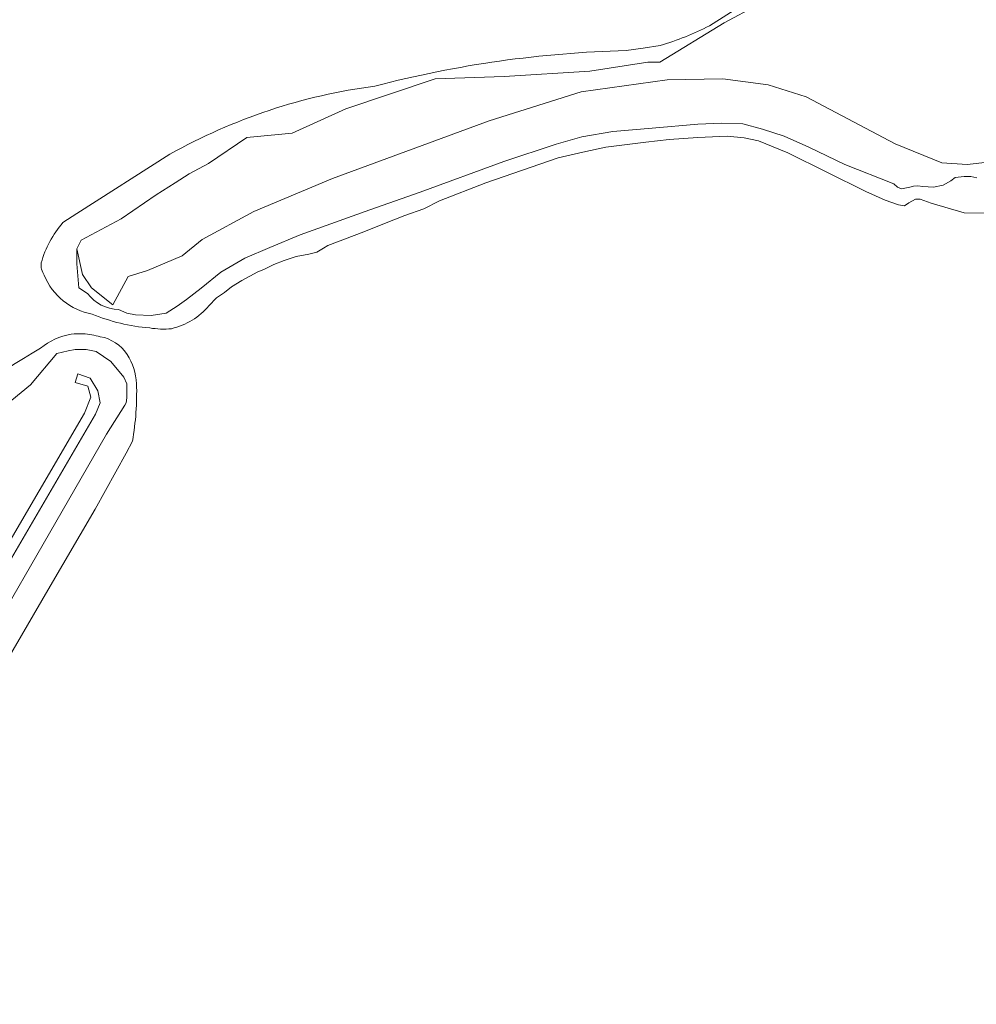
# Model space of a CAD drawing. Extents: x 184422 to 188298, y 343471 to 350189.
# Tile 310 of 513: x 187052 to 187331, y 348015 to 348303. Entities that reach past the tile are written whole.
import ezdxf

# ---------------------------------------------------------------- set-up
doc = ezdxf.new("R2010")
doc.units = 0
for name, color, linetype, lineweight in [('B-WA-GR-GRAS-GV', 252, 'Continuous', 13), ('B-WA-GR-STRUIK-GV', 252, 'Continuous', 13), ('B-WA-OG-WATER_GREPPEL-GV', 252, 'Continuous', 18), ('B-WA-OG-WATER_MEER-GV', 252, 'Continuous', 18), ('B-WA-OG-WATER_SLOOT-GV', 252, 'Continuous', 18)]:
    doc.layers.add(name, color=color, linetype=linetype, lineweight=lineweight)

msp = doc.modelspace()

# ---------------------------------------------------------------- linework, layer by layer
at = {"layer": 'B-WA-GR-GRAS-GV', "flags": 128}
for points in [[(187267.434, 348307.506), (187257.508, 348302.247), (187238.753, 348290.742), (187235.258, 348290.742), (187218.264, 348288.059), (187193.219, 348286.494), (187173.094, 348285.823), (187146.931, 348277.102), (187131.278, 348269.946), (187118.023, 348268.649), (187106.778, 348261.109), (187101.071, 348258.098), (187096.974, 348255.46), (187091.436, 348251.896), (187081.188, 348244.901), (187069.56, 348238.64), (187068.218, 348236.18), (187069.897, 348228.594), (187072.552, 348224.75), (187078.806, 348219.74), (187083.231, 348228.036), (187088.919, 348229.755), (187099.106, 348234.121), (187104.926, 348238.884), (187120.008, 348247.086), (187143.026, 348256.743), (187188.799, 348273.544), (187215.787, 348282.011), (187240.922, 348285.583), (187257.194, 348285.847), (187270.423, 348284.127), (187281.536, 348280.556), (187307.597, 348266.797), (187321.223, 348261.241), (187328.632, 348260.844), (187341.596, 348262.299)], [(187267.434, 348307.506), (187257.508, 348302.247), (187238.753, 348290.742), (187235.258, 348290.742), (187218.264, 348288.059), (187193.219, 348286.494), (187173.094, 348285.823), (187146.931, 348277.102), (187131.278, 348269.946), (187118.023, 348268.649), (187106.778, 348261.109), (187101.071, 348258.098), (187096.974, 348255.46), (187091.436, 348251.896), (187081.188, 348244.901), (187069.56, 348238.64), (187068.218, 348236.18), (187069.897, 348228.594), (187072.552, 348224.75), (187078.806, 348219.74), (187083.231, 348228.036), (187088.919, 348229.755), (187099.106, 348234.121), (187104.926, 348238.884), (187120.008, 348247.086), (187143.026, 348256.743), (187188.799, 348273.544), (187215.787, 348282.011), (187240.922, 348285.583), (187257.194, 348285.847), (187270.423, 348284.127), (187281.536, 348280.556), (187307.597, 348266.797), (187321.223, 348261.241), (187328.632, 348260.844), (187341.596, 348262.299)], [(187267.434, 348307.506), (187257.508, 348302.247), (187238.753, 348290.742), (187235.258, 348290.742), (187218.264, 348288.059), (187193.219, 348286.494), (187173.094, 348285.823), (187146.931, 348277.102), (187131.278, 348269.946), (187118.023, 348268.649), (187106.778, 348261.109), (187101.071, 348258.098), (187096.974, 348255.46), (187091.436, 348251.896), (187081.188, 348244.901), (187069.56, 348238.64), (187068.218, 348236.18), (187069.897, 348228.594), (187072.552, 348224.75), (187078.806, 348219.74), (187083.231, 348228.036), (187088.919, 348229.755), (187099.106, 348234.121), (187104.926, 348238.884), (187120.008, 348247.086), (187143.026, 348256.743), (187188.799, 348273.544), (187215.787, 348282.011), (187240.922, 348285.583), (187257.194, 348285.847), (187270.423, 348284.127), (187281.536, 348280.556), (187307.597, 348266.797), (187321.223, 348261.241), (187328.632, 348260.844), (187341.596, 348262.299)], [(187027.26, 348095.717), (187076.928, 348181.955), (187082.289, 348190.438), (187082.656, 348191.071), (187082.919, 348192.57), (187082.919, 348195.487), (187082.919, 348196.613), (187082.002, 348198.583), (187078.241, 348203.148), (187073.88, 348206.059), (187071.007, 348206.644), (187067.778, 348206.644), (187065.717, 348206.271), (187062.396, 348205.528), (187054.688, 348196.352), (187040.93, 348185.107)], [(187027.26, 348095.717), (187076.928, 348181.955), (187082.289, 348190.438), (187082.656, 348191.071), (187082.919, 348192.57), (187082.919, 348195.487), (187082.919, 348196.613), (187082.002, 348198.583), (187078.241, 348203.148), (187073.88, 348206.059), (187071.007, 348206.644), (187067.778, 348206.644), (187065.717, 348206.271), (187062.396, 348205.528), (187054.688, 348196.352), (187040.93, 348185.107)], [(187027.26, 348095.717), (187076.928, 348181.955), (187082.289, 348190.438), (187082.656, 348191.071), (187082.919, 348192.57), (187082.919, 348195.487), (187082.919, 348196.613), (187082.002, 348198.583), (187078.241, 348203.148), (187073.88, 348206.059), (187071.007, 348206.644), (187067.778, 348206.644), (187065.717, 348206.271), (187062.396, 348205.528), (187054.688, 348196.352), (187040.93, 348185.107)]]:
    msp.add_lwpolyline(points, dxfattribs=at)
msp.add_lwpolyline([(186978.076, 348037.749), (186983.633, 348043.173), (187002.815, 348072.144), (187070.548, 348188.032), (187072.4, 348192.795), (187071.475, 348195.97), (187067.77, 348197.028), (187068.564, 348199.542), (187072.136, 348198.351), (187074.385, 348194.647), (187075.046, 348191.075), (187073.723, 348187.768), (187033.374, 348118.711), (187004.799, 348068.308), (186985.882, 348040.924), (186976.753, 348033.383), (186970.403, 348031.002), (186964.45, 348031.663), (186960.746, 348033.912), (186961.011, 348036.293), (186962.863, 348036.293), (186964.583, 348034.838), (186968.155, 348033.648), (186972.785, 348034.441)], close=True, dxfattribs=at)
msp.add_lwpolyline([(186978.076, 348037.749), (186983.633, 348043.173), (187002.815, 348072.144), (187070.548, 348188.032), (187072.4, 348192.795), (187071.475, 348195.97), (187067.77, 348197.028), (187068.564, 348199.542), (187072.136, 348198.351), (187074.385, 348194.647), (187075.046, 348191.075), (187073.723, 348187.768), (187033.374, 348118.711), (187004.799, 348068.308), (186985.882, 348040.924), (186976.753, 348033.383), (186970.403, 348031.002), (186964.45, 348031.663), (186960.746, 348033.912), (186961.011, 348036.293), (186962.863, 348036.293), (186964.583, 348034.838), (186968.155, 348033.648), (186972.785, 348034.441)], close=True, dxfattribs=at)
msp.add_lwpolyline([(186978.076, 348037.749), (186983.633, 348043.173), (187002.815, 348072.144), (187070.548, 348188.032), (187072.4, 348192.795), (187071.475, 348195.97), (187067.77, 348197.028), (187068.564, 348199.542), (187072.136, 348198.351), (187074.385, 348194.647), (187075.046, 348191.075), (187073.723, 348187.768), (187033.374, 348118.711), (187004.799, 348068.308), (186985.882, 348040.924), (186976.753, 348033.383), (186970.403, 348031.002), (186964.45, 348031.663), (186960.746, 348033.912), (186961.011, 348036.293), (186962.863, 348036.293), (186964.583, 348034.838), (186968.155, 348033.648), (186972.785, 348034.441)], close=True, dxfattribs=at)
at = {"layer": 'B-WA-GR-STRUIK-GV', "flags": 128}
for points in [[(187341.596, 348262.299), (187328.632, 348260.844), (187321.223, 348261.241), (187307.597, 348266.797), (187281.536, 348280.556), (187270.423, 348284.127), (187257.194, 348285.847), (187240.922, 348285.583), (187215.787, 348282.011), (187188.799, 348273.544), (187143.026, 348256.743), (187120.008, 348247.086), (187104.926, 348238.884), (187099.106, 348234.121), (187088.919, 348229.755), (187083.231, 348228.036), (187078.806, 348219.74), (187072.552, 348224.75), (187069.897, 348228.594), (187068.218, 348236.18), (187068.218, 348231.708), (187068.889, 348224.776), (187071.368, 348223.072)], [(187341.596, 348262.299), (187328.632, 348260.844), (187321.223, 348261.241), (187307.597, 348266.797), (187281.536, 348280.556), (187270.423, 348284.127), (187257.194, 348285.847), (187240.922, 348285.583), (187215.787, 348282.011), (187188.799, 348273.544), (187143.026, 348256.743), (187120.008, 348247.086), (187104.926, 348238.884), (187099.106, 348234.121), (187088.919, 348229.755), (187083.231, 348228.036), (187078.806, 348219.74), (187072.552, 348224.75), (187069.897, 348228.594), (187068.218, 348236.18), (187068.218, 348231.708), (187068.889, 348224.776), (187071.368, 348223.072)], [(187341.596, 348262.299), (187328.632, 348260.844), (187321.223, 348261.241), (187307.597, 348266.797), (187281.536, 348280.556), (187270.423, 348284.127), (187257.194, 348285.847), (187240.922, 348285.583), (187215.787, 348282.011), (187188.799, 348273.544), (187143.026, 348256.743), (187120.008, 348247.086), (187104.926, 348238.884), (187099.106, 348234.121), (187088.919, 348229.755), (187083.231, 348228.036), (187078.806, 348219.74), (187072.552, 348224.75), (187069.897, 348228.594), (187068.218, 348236.18), (187068.218, 348231.708), (187068.889, 348224.776), (187071.368, 348223.072)], [(187080.486, 348218.374), (187082.933, 348217.338), (187085.441, 348216.842), (187089.971, 348216.65), (187094.354, 348217.332), (187097.636, 348219.344), (187100.377, 348221.347), (187104.654, 348224.589), (187110.328, 348229.271), (187117.429, 348233.438), (187124.748, 348236.53), (187133.545, 348240.255), (187153.912, 348247.499), (187168.634, 348252.743), (187193.103, 348261.66), (187208.437, 348266.78), (187215.908, 348268.932), (187225.014, 348270.439), (187236.498, 348271.449), (187249.808, 348272.559), (187256.84, 348272.885), (187263.001, 348272.723), (187268.783, 348271.141), (187275.107, 348269.081), (187282.275, 348265.837), (187292.794, 348260.831), (187307.122, 348255.148), (187308.224, 348254.155), (187309.384, 348253.703), (187311.882, 348254.151), (187312.892, 348254.506), (187314.179, 348254.529), (187315.672, 348254.353), (187318.793, 348254.137), (187321.608, 348254.771), (187323.863, 348256.065), (187325.065, 348257.03), (187327.701, 348257.278), (187329.667, 348257.245), (187331.434, 348256.939)], [(187080.486, 348218.374), (187082.933, 348217.338), (187085.441, 348216.842), (187089.971, 348216.65), (187094.354, 348217.332), (187097.636, 348219.344), (187100.377, 348221.347), (187104.654, 348224.589), (187110.328, 348229.271), (187117.429, 348233.438), (187124.748, 348236.53), (187133.545, 348240.255), (187153.912, 348247.499), (187168.634, 348252.743), (187193.103, 348261.66), (187208.437, 348266.78), (187215.908, 348268.932), (187225.014, 348270.439), (187236.498, 348271.449), (187249.808, 348272.559), (187256.84, 348272.885), (187263.001, 348272.723), (187268.783, 348271.141), (187275.107, 348269.081), (187282.275, 348265.837), (187292.794, 348260.831), (187307.122, 348255.148), (187308.224, 348254.155), (187309.384, 348253.703), (187311.882, 348254.151), (187312.892, 348254.506), (187314.179, 348254.529), (187315.672, 348254.353), (187318.793, 348254.137), (187321.608, 348254.771), (187323.863, 348256.065), (187325.065, 348257.03), (187327.701, 348257.278), (187329.667, 348257.245), (187331.434, 348256.939)], [(187080.486, 348218.374), (187082.933, 348217.338), (187085.441, 348216.842), (187089.971, 348216.65), (187094.354, 348217.332), (187097.636, 348219.344), (187100.377, 348221.347), (187104.654, 348224.589), (187110.328, 348229.271), (187117.429, 348233.438), (187124.748, 348236.53), (187133.545, 348240.255), (187153.912, 348247.499), (187168.634, 348252.743), (187193.103, 348261.66), (187208.437, 348266.78), (187215.908, 348268.932), (187225.014, 348270.439), (187236.498, 348271.449), (187249.808, 348272.559), (187256.84, 348272.885), (187263.001, 348272.723), (187268.783, 348271.141), (187275.107, 348269.081), (187282.275, 348265.837), (187292.794, 348260.831), (187307.122, 348255.148), (187308.224, 348254.155), (187309.384, 348253.703), (187311.882, 348254.151), (187312.892, 348254.506), (187314.179, 348254.529), (187315.672, 348254.353), (187318.793, 348254.137), (187321.608, 348254.771), (187323.863, 348256.065), (187325.065, 348257.03), (187327.701, 348257.278), (187329.667, 348257.245), (187331.434, 348256.939)]]:
    msp.add_lwpolyline(points, dxfattribs=at)
at = {"layer": 'B-WA-GR-STRUIK-GV'}
msp.add_lwpolyline([(187071.368, 348223.072, 0.2237735), (187080.486, 348218.374)], format="xyb", dxfattribs=at)
msp.add_lwpolyline([(187071.368, 348223.072, 0.2237735), (187080.486, 348218.374)], format="xyb", dxfattribs=at)
msp.add_lwpolyline([(187071.368, 348223.072, 0.2237735), (187080.486, 348218.374)], format="xyb", dxfattribs=at)
at = {"layer": 'B-WA-OG-WATER_GREPPEL-GV', "flags": 128}
msp.add_lwpolyline([(186978.076, 348037.749), (186972.785, 348034.441), (186968.155, 348033.648), (186964.583, 348034.838), (186962.863, 348036.293), (186961.011, 348036.293), (186960.746, 348033.912), (186964.45, 348031.663), (186970.403, 348031.002), (186976.753, 348033.383), (186985.882, 348040.924), (187004.799, 348068.308), (187033.374, 348118.711), (187073.723, 348187.768), (187075.046, 348191.075), (187074.385, 348194.647), (187072.136, 348198.351), (187068.564, 348199.542), (187067.77, 348197.028), (187071.475, 348195.97), (187072.4, 348192.795), (187070.548, 348188.032), (187002.815, 348072.144), (186983.633, 348043.173)], close=True, dxfattribs=at)
msp.add_lwpolyline([(186978.076, 348037.749), (186972.785, 348034.441), (186968.155, 348033.648), (186964.583, 348034.838), (186962.863, 348036.293), (186961.011, 348036.293), (186960.746, 348033.912), (186964.45, 348031.663), (186970.403, 348031.002), (186976.753, 348033.383), (186985.882, 348040.924), (187004.799, 348068.308), (187033.374, 348118.711), (187073.723, 348187.768), (187075.046, 348191.075), (187074.385, 348194.647), (187072.136, 348198.351), (187068.564, 348199.542), (187067.77, 348197.028), (187071.475, 348195.97), (187072.4, 348192.795), (187070.548, 348188.032), (187002.815, 348072.144), (186983.633, 348043.173)], close=True, dxfattribs=at)
msp.add_lwpolyline([(186978.076, 348037.749), (186972.785, 348034.441), (186968.155, 348033.648), (186964.583, 348034.838), (186962.863, 348036.293), (186961.011, 348036.293), (186960.746, 348033.912), (186964.45, 348031.663), (186970.403, 348031.002), (186976.753, 348033.383), (186985.882, 348040.924), (187004.799, 348068.308), (187033.374, 348118.711), (187073.723, 348187.768), (187075.046, 348191.075), (187074.385, 348194.647), (187072.136, 348198.351), (187068.564, 348199.542), (187067.77, 348197.028), (187071.475, 348195.97), (187072.4, 348192.795), (187070.548, 348188.032), (187002.815, 348072.144), (186983.633, 348043.173)], close=True, dxfattribs=at)
at = {"layer": 'B-WA-OG-WATER_MEER-GV', "flags": 128}
for points in [[(187253.303, 348301.391), (187262.316, 348307.066), (187270.291, 348311.247), (187284.454, 348317.8), (187299.212, 348320.707), (187310.353, 348323.031), (187314.741, 348323.947), (187338.289, 348326.593), (187362.895, 348322.624), (187375.795, 348318.963), (187382.474, 348317.068), (187398.614, 348312.835), (187414.519, 348312.001), (187419.07, 348311.762), (187422.419, 348311.417)], [(187253.303, 348301.391), (187262.316, 348307.066), (187270.291, 348311.247), (187284.454, 348317.8), (187299.212, 348320.707), (187310.353, 348323.031), (187314.741, 348323.947), (187338.289, 348326.593), (187362.895, 348322.624), (187375.795, 348318.963), (187382.474, 348317.068), (187398.614, 348312.835), (187414.519, 348312.001), (187419.07, 348311.762), (187422.419, 348311.417)], [(187253.303, 348301.391), (187262.316, 348307.066), (187270.291, 348311.247), (187284.454, 348317.8), (187299.212, 348320.707), (187310.353, 348323.031), (187314.741, 348323.947), (187338.289, 348326.593), (187362.895, 348322.624), (187375.795, 348318.963), (187382.474, 348317.068), (187398.614, 348312.835), (187414.519, 348312.001), (187419.07, 348311.762), (187422.419, 348311.417)], [(187228.912, 348294.109), (187233.879, 348294.836), (187238.844, 348295.584)], [(187228.912, 348294.109), (187233.879, 348294.836), (187238.844, 348295.584)], [(187228.912, 348294.109), (187233.879, 348294.836), (187238.844, 348295.584)], [(187335.803, 348246.611), (187327.727, 348246.673), (187318.109, 348249.478), (187314.831, 348250.636), (187313.542, 348250.614), (187311.594, 348249.634), (187310.322, 348248.734), (187308.554, 348248.973), (187304.595, 348250.323), (187298.985, 348252.926), (187276.203, 348264.206), (187267.6, 348267.698), (187263.45, 348268.638), (187258.428, 348269.089), (187249.83, 348268.736), (187241.44, 348268.117), (187234.68, 348267.323), (187222.921, 348265.835), (187216.24, 348264.437), (187209.023, 348262.759), (187187.885, 348255.409), (187174.325, 348250.13), (187169.707, 348247.83), (187164.129, 348245.85), (187158.692, 348243.739), (187152.182, 348241.069), (187141.638, 348237.12), (187140.37, 348236.358), (187138.434, 348235.18), (187136.076, 348234.534), (187132.427, 348233.933), (187128.864, 348232.729), (187125.91, 348231.534), (187122.962, 348230.137), (187121.152, 348229.366), (187116.47, 348226.862), (187113.537, 348224.994), (187111.41, 348223.409), (187109.146, 348221.821), (187106.905, 348219.494)], [(187335.803, 348246.611), (187327.727, 348246.673), (187318.109, 348249.478), (187314.831, 348250.636), (187313.542, 348250.614), (187311.594, 348249.634), (187310.322, 348248.734), (187308.554, 348248.973), (187304.595, 348250.323), (187298.985, 348252.926), (187276.203, 348264.206), (187267.6, 348267.698), (187263.45, 348268.638), (187258.428, 348269.089), (187249.83, 348268.736), (187241.44, 348268.117), (187234.68, 348267.323), (187222.921, 348265.835), (187216.24, 348264.437), (187209.023, 348262.759), (187187.885, 348255.409), (187174.325, 348250.13), (187169.707, 348247.83), (187164.129, 348245.85), (187158.692, 348243.739), (187152.182, 348241.069), (187141.638, 348237.12), (187140.37, 348236.358), (187138.434, 348235.18), (187136.076, 348234.534), (187132.427, 348233.933), (187128.864, 348232.729), (187125.91, 348231.534), (187122.962, 348230.137), (187121.152, 348229.366), (187116.47, 348226.862), (187113.537, 348224.994), (187111.41, 348223.409), (187109.146, 348221.821), (187106.905, 348219.494)], [(187335.803, 348246.611), (187327.727, 348246.673), (187318.109, 348249.478), (187314.831, 348250.636), (187313.542, 348250.614), (187311.594, 348249.634), (187310.322, 348248.734), (187308.554, 348248.973), (187304.595, 348250.323), (187298.985, 348252.926), (187276.203, 348264.206), (187267.6, 348267.698), (187263.45, 348268.638), (187258.428, 348269.089), (187249.83, 348268.736), (187241.44, 348268.117), (187234.68, 348267.323), (187222.921, 348265.835), (187216.24, 348264.437), (187209.023, 348262.759), (187187.885, 348255.409), (187174.325, 348250.13), (187169.707, 348247.83), (187164.129, 348245.85), (187158.692, 348243.739), (187152.182, 348241.069), (187141.638, 348237.12), (187140.37, 348236.358), (187138.434, 348235.18), (187136.076, 348234.534), (187132.427, 348233.933), (187128.864, 348232.729), (187125.91, 348231.534), (187122.962, 348230.137), (187121.152, 348229.366), (187116.47, 348226.862), (187113.537, 348224.994), (187111.41, 348223.409), (187109.146, 348221.821), (187106.905, 348219.494)], [(187064.195, 348243.816), (187068.233, 348246.479), (187095.481, 348263.8)], [(187064.195, 348243.816), (187068.233, 348246.479), (187095.481, 348263.8)], [(187064.195, 348243.816), (187068.233, 348246.479), (187095.481, 348263.8)], [(187084.56, 348179.888), (187082.709, 348176.405), (187073.581, 348159.982), (187059.817, 348136.306), (187047.858, 348115.817), (187036.1, 348095.043), (187008.277, 348047.742), (186995.099, 348030.558), (186989.048, 348024.757), (186983.167, 348020.316), (186977.461, 348017.034), (186972.182, 348015.18)], [(187084.56, 348179.888), (187082.709, 348176.405), (187073.581, 348159.982), (187059.817, 348136.306), (187047.858, 348115.817), (187036.1, 348095.043), (187008.277, 348047.742), (186995.099, 348030.558), (186989.048, 348024.757), (186983.167, 348020.316), (186977.461, 348017.034), (186972.182, 348015.18)], [(187084.56, 348179.888), (187082.709, 348176.405), (187073.581, 348159.982), (187059.817, 348136.306), (187047.858, 348115.817), (187036.1, 348095.043), (187008.277, 348047.742), (186995.099, 348030.558), (186989.048, 348024.757), (186983.167, 348020.316), (186977.461, 348017.034), (186972.182, 348015.18)]]:
    msp.add_lwpolyline(points, dxfattribs=at)
at = {"layer": 'B-WA-OG-WATER_MEER-GV'}
for points in [[(187238.844, 348295.584, 0.0442027), (187253.303, 348301.391)], [(187238.844, 348295.584, 0.0442027), (187253.303, 348301.391)], [(187238.844, 348295.584, 0.0442027), (187253.303, 348301.391)], [(187155.452, 348283.733, -0.0578921), (187228.912, 348294.109)], [(187155.452, 348283.733, -0.0578921), (187228.912, 348294.109)], [(187155.452, 348283.733, -0.0578921), (187228.912, 348294.109)], [(187095.481, 348263.8, -0.0952933), (187155.452, 348283.733)], [(187095.481, 348263.8, -0.0952933), (187155.452, 348283.733)], [(187095.481, 348263.8, -0.0952933), (187155.452, 348283.733)], [(187057.838, 348232.03, -0.1071886), (187064.195, 348243.816)], [(187057.838, 348232.03, -0.1071886), (187064.195, 348243.816)], [(187057.838, 348232.03, -0.1071886), (187064.195, 348243.816)], [(187058.743, 348228.406, -0.1740148), (187057.838, 348232.03)], [(187058.743, 348228.406, -0.1740148), (187057.838, 348232.03)], [(187058.743, 348228.406, -0.1740148), (187057.838, 348232.03)], [(187072.737, 348217.066, -0.2578178), (187058.743, 348228.406)], [(187072.737, 348217.066, -0.2578178), (187058.743, 348228.406)], [(187072.737, 348217.066, -0.2578178), (187058.743, 348228.406)], [(187106.905, 348219.494, -0.1606792), (187095.967, 348212.78)], [(187106.905, 348219.494, -0.1606792), (187095.967, 348212.78)], [(187106.905, 348219.494, -0.1606792), (187095.967, 348212.78)], [(187089.573, 348213, -0.0790353), (187072.737, 348217.066)], [(187089.573, 348213, -0.0790353), (187072.737, 348217.066)], [(187089.573, 348213, -0.0790353), (187072.737, 348217.066)], [(187095.967, 348212.78, -0.065361), (187089.573, 348213)], [(187095.967, 348212.78, -0.065361), (187089.573, 348213)], [(187095.967, 348212.78, -0.065361), (187089.573, 348213)], [(187057.681, 348207.08, -0.130168), (187066.6, 348211.157)], [(187057.681, 348207.08, -0.130168), (187066.6, 348211.157)], [(187057.681, 348207.08, -0.130168), (187066.6, 348211.157)], [(187066.6, 348211.157, -0.029109), (187070.066, 348211.31)], [(187066.6, 348211.157, -0.029109), (187070.066, 348211.31)], [(187066.6, 348211.157, -0.029109), (187070.066, 348211.31)], [(187070.066, 348211.31, -0.0348353), (187075.131, 348210.436)], [(187070.066, 348211.31, -0.0348353), (187075.131, 348210.436)], [(187070.066, 348211.31, -0.0348353), (187075.131, 348210.436)], [(187075.131, 348210.436, -0.2055962), (187082.971, 348205.277)], [(187075.131, 348210.436, -0.2055962), (187082.971, 348205.277)], [(187075.131, 348210.436, -0.2055962), (187082.971, 348205.277)], [(186984.583, 348150.45, -0.0631305), (187057.681, 348207.08)], [(186984.583, 348150.45, -0.0631305), (187057.681, 348207.08)], [(186984.583, 348150.45, -0.0631305), (187057.681, 348207.08)], [(187082.971, 348205.277, -0.1271354), (187085.737, 348196.697)], [(187082.971, 348205.277, -0.1271354), (187085.737, 348196.697)], [(187082.971, 348205.277, -0.1271354), (187085.737, 348196.697)], [(187085.737, 348196.697, -0.0479955), (187084.56, 348179.888)], [(187085.737, 348196.697, -0.0479955), (187084.56, 348179.888)], [(187085.737, 348196.697, -0.0479955), (187084.56, 348179.888)]]:
    msp.add_lwpolyline(points, format="xyb", dxfattribs=at)
at = {"layer": 'B-WA-OG-WATER_SLOOT-GV', "flags": 128}
for points in [[(187071.368, 348223.072), (187068.889, 348224.776), (187068.218, 348231.708), (187068.218, 348236.18), (187069.56, 348238.64), (187081.188, 348244.901), (187091.436, 348251.896), (187096.974, 348255.46), (187101.071, 348258.098), (187106.778, 348261.109), (187118.023, 348268.649), (187131.278, 348269.946), (187146.931, 348277.102), (187173.094, 348285.823), (187193.219, 348286.494), (187218.264, 348288.059), (187235.258, 348290.742), (187238.753, 348290.742), (187257.508, 348302.247), (187267.434, 348307.506)], [(187071.368, 348223.072), (187068.889, 348224.776), (187068.218, 348231.708), (187068.218, 348236.18), (187069.56, 348238.64), (187081.188, 348244.901), (187091.436, 348251.896), (187096.974, 348255.46), (187101.071, 348258.098), (187106.778, 348261.109), (187118.023, 348268.649), (187131.278, 348269.946), (187146.931, 348277.102), (187173.094, 348285.823), (187193.219, 348286.494), (187218.264, 348288.059), (187235.258, 348290.742), (187238.753, 348290.742), (187257.508, 348302.247), (187267.434, 348307.506)], [(187071.368, 348223.072), (187068.889, 348224.776), (187068.218, 348231.708), (187068.218, 348236.18), (187069.56, 348238.64), (187081.188, 348244.901), (187091.436, 348251.896), (187096.974, 348255.46), (187101.071, 348258.098), (187106.778, 348261.109), (187118.023, 348268.649), (187131.278, 348269.946), (187146.931, 348277.102), (187173.094, 348285.823), (187193.219, 348286.494), (187218.264, 348288.059), (187235.258, 348290.742), (187238.753, 348290.742), (187257.508, 348302.247), (187267.434, 348307.506)], [(187262.316, 348307.066), (187253.303, 348301.391)], [(187262.316, 348307.066), (187253.303, 348301.391)], [(187262.316, 348307.066), (187253.303, 348301.391)], [(187238.844, 348295.584), (187233.879, 348294.836), (187228.912, 348294.109)], [(187238.844, 348295.584), (187233.879, 348294.836), (187228.912, 348294.109)], [(187238.844, 348295.584), (187233.879, 348294.836), (187228.912, 348294.109)], [(187331.434, 348256.939), (187329.667, 348257.245), (187327.701, 348257.278), (187325.065, 348257.03), (187323.863, 348256.065), (187321.608, 348254.771), (187318.793, 348254.137), (187315.672, 348254.353), (187314.179, 348254.529), (187312.892, 348254.506), (187311.882, 348254.151), (187309.384, 348253.703), (187308.224, 348254.155), (187307.122, 348255.148), (187292.794, 348260.831), (187282.275, 348265.837), (187275.107, 348269.081), (187268.783, 348271.141), (187263.001, 348272.723), (187256.84, 348272.885), (187249.808, 348272.559), (187236.498, 348271.449), (187225.014, 348270.439), (187215.908, 348268.932), (187208.437, 348266.78), (187193.103, 348261.66), (187168.634, 348252.743), (187153.912, 348247.499), (187133.545, 348240.255), (187124.748, 348236.53), (187117.429, 348233.438), (187110.328, 348229.271), (187104.654, 348224.589), (187100.377, 348221.347), (187097.636, 348219.344), (187094.354, 348217.332), (187089.971, 348216.65), (187085.441, 348216.842), (187082.933, 348217.338), (187080.486, 348218.374)], [(187331.434, 348256.939), (187329.667, 348257.245), (187327.701, 348257.278), (187325.065, 348257.03), (187323.863, 348256.065), (187321.608, 348254.771), (187318.793, 348254.137), (187315.672, 348254.353), (187314.179, 348254.529), (187312.892, 348254.506), (187311.882, 348254.151), (187309.384, 348253.703), (187308.224, 348254.155), (187307.122, 348255.148), (187292.794, 348260.831), (187282.275, 348265.837), (187275.107, 348269.081), (187268.783, 348271.141), (187263.001, 348272.723), (187256.84, 348272.885), (187249.808, 348272.559), (187236.498, 348271.449), (187225.014, 348270.439), (187215.908, 348268.932), (187208.437, 348266.78), (187193.103, 348261.66), (187168.634, 348252.743), (187153.912, 348247.499), (187133.545, 348240.255), (187124.748, 348236.53), (187117.429, 348233.438), (187110.328, 348229.271), (187104.654, 348224.589), (187100.377, 348221.347), (187097.636, 348219.344), (187094.354, 348217.332), (187089.971, 348216.65), (187085.441, 348216.842), (187082.933, 348217.338), (187080.486, 348218.374)], [(187331.434, 348256.939), (187329.667, 348257.245), (187327.701, 348257.278), (187325.065, 348257.03), (187323.863, 348256.065), (187321.608, 348254.771), (187318.793, 348254.137), (187315.672, 348254.353), (187314.179, 348254.529), (187312.892, 348254.506), (187311.882, 348254.151), (187309.384, 348253.703), (187308.224, 348254.155), (187307.122, 348255.148), (187292.794, 348260.831), (187282.275, 348265.837), (187275.107, 348269.081), (187268.783, 348271.141), (187263.001, 348272.723), (187256.84, 348272.885), (187249.808, 348272.559), (187236.498, 348271.449), (187225.014, 348270.439), (187215.908, 348268.932), (187208.437, 348266.78), (187193.103, 348261.66), (187168.634, 348252.743), (187153.912, 348247.499), (187133.545, 348240.255), (187124.748, 348236.53), (187117.429, 348233.438), (187110.328, 348229.271), (187104.654, 348224.589), (187100.377, 348221.347), (187097.636, 348219.344), (187094.354, 348217.332), (187089.971, 348216.65), (187085.441, 348216.842), (187082.933, 348217.338), (187080.486, 348218.374)], [(187106.905, 348219.494), (187109.146, 348221.821), (187111.41, 348223.409), (187113.537, 348224.994), (187116.47, 348226.862), (187121.152, 348229.366), (187122.962, 348230.137), (187125.91, 348231.534), (187128.864, 348232.729), (187132.427, 348233.933), (187136.076, 348234.534), (187138.434, 348235.18), (187140.37, 348236.358), (187141.638, 348237.12), (187152.182, 348241.069), (187158.692, 348243.739), (187164.129, 348245.85), (187169.707, 348247.83), (187174.325, 348250.13), (187187.885, 348255.409), (187209.023, 348262.759), (187216.24, 348264.437), (187222.921, 348265.835), (187234.68, 348267.323), (187241.44, 348268.117), (187249.83, 348268.736), (187258.428, 348269.089), (187263.45, 348268.638), (187267.6, 348267.698), (187276.203, 348264.206), (187298.985, 348252.926), (187304.595, 348250.323), (187308.554, 348248.973), (187310.322, 348248.734), (187311.594, 348249.634), (187313.542, 348250.614), (187314.831, 348250.636), (187318.109, 348249.478), (187327.727, 348246.673), (187335.803, 348246.611)], [(187106.905, 348219.494), (187109.146, 348221.821), (187111.41, 348223.409), (187113.537, 348224.994), (187116.47, 348226.862), (187121.152, 348229.366), (187122.962, 348230.137), (187125.91, 348231.534), (187128.864, 348232.729), (187132.427, 348233.933), (187136.076, 348234.534), (187138.434, 348235.18), (187140.37, 348236.358), (187141.638, 348237.12), (187152.182, 348241.069), (187158.692, 348243.739), (187164.129, 348245.85), (187169.707, 348247.83), (187174.325, 348250.13), (187187.885, 348255.409), (187209.023, 348262.759), (187216.24, 348264.437), (187222.921, 348265.835), (187234.68, 348267.323), (187241.44, 348268.117), (187249.83, 348268.736), (187258.428, 348269.089), (187263.45, 348268.638), (187267.6, 348267.698), (187276.203, 348264.206), (187298.985, 348252.926), (187304.595, 348250.323), (187308.554, 348248.973), (187310.322, 348248.734), (187311.594, 348249.634), (187313.542, 348250.614), (187314.831, 348250.636), (187318.109, 348249.478), (187327.727, 348246.673), (187335.803, 348246.611)], [(187106.905, 348219.494), (187109.146, 348221.821), (187111.41, 348223.409), (187113.537, 348224.994), (187116.47, 348226.862), (187121.152, 348229.366), (187122.962, 348230.137), (187125.91, 348231.534), (187128.864, 348232.729), (187132.427, 348233.933), (187136.076, 348234.534), (187138.434, 348235.18), (187140.37, 348236.358), (187141.638, 348237.12), (187152.182, 348241.069), (187158.692, 348243.739), (187164.129, 348245.85), (187169.707, 348247.83), (187174.325, 348250.13), (187187.885, 348255.409), (187209.023, 348262.759), (187216.24, 348264.437), (187222.921, 348265.835), (187234.68, 348267.323), (187241.44, 348268.117), (187249.83, 348268.736), (187258.428, 348269.089), (187263.45, 348268.638), (187267.6, 348267.698), (187276.203, 348264.206), (187298.985, 348252.926), (187304.595, 348250.323), (187308.554, 348248.973), (187310.322, 348248.734), (187311.594, 348249.634), (187313.542, 348250.614), (187314.831, 348250.636), (187318.109, 348249.478), (187327.727, 348246.673), (187335.803, 348246.611)], [(187095.481, 348263.8), (187068.233, 348246.479), (187064.195, 348243.816)], [(187095.481, 348263.8), (187068.233, 348246.479), (187064.195, 348243.816)], [(187095.481, 348263.8), (187068.233, 348246.479), (187064.195, 348243.816)], [(187040.93, 348185.107), (187054.688, 348196.352), (187062.396, 348205.528), (187065.717, 348206.271), (187067.778, 348206.644), (187071.007, 348206.644), (187073.88, 348206.059), (187078.241, 348203.148), (187082.002, 348198.583), (187082.919, 348196.613), (187082.919, 348195.487), (187082.919, 348192.57), (187082.656, 348191.071), (187082.289, 348190.438), (187076.928, 348181.955), (187027.26, 348095.717)], [(187040.93, 348185.107), (187054.688, 348196.352), (187062.396, 348205.528), (187065.717, 348206.271), (187067.778, 348206.644), (187071.007, 348206.644), (187073.88, 348206.059), (187078.241, 348203.148), (187082.002, 348198.583), (187082.919, 348196.613), (187082.919, 348195.487), (187082.919, 348192.57), (187082.656, 348191.071), (187082.289, 348190.438), (187076.928, 348181.955), (187027.26, 348095.717)], [(187040.93, 348185.107), (187054.688, 348196.352), (187062.396, 348205.528), (187065.717, 348206.271), (187067.778, 348206.644), (187071.007, 348206.644), (187073.88, 348206.059), (187078.241, 348203.148), (187082.002, 348198.583), (187082.919, 348196.613), (187082.919, 348195.487), (187082.919, 348192.57), (187082.656, 348191.071), (187082.289, 348190.438), (187076.928, 348181.955), (187027.26, 348095.717)], [(186972.182, 348015.18), (186977.461, 348017.034), (186983.167, 348020.316), (186989.048, 348024.757), (186995.099, 348030.558), (187008.277, 348047.742), (187036.1, 348095.043), (187047.858, 348115.817), (187059.817, 348136.306), (187073.581, 348159.982), (187082.709, 348176.405), (187084.56, 348179.888)], [(186972.182, 348015.18), (186977.461, 348017.034), (186983.167, 348020.316), (186989.048, 348024.757), (186995.099, 348030.558), (187008.277, 348047.742), (187036.1, 348095.043), (187047.858, 348115.817), (187059.817, 348136.306), (187073.581, 348159.982), (187082.709, 348176.405), (187084.56, 348179.888)], [(186972.182, 348015.18), (186977.461, 348017.034), (186983.167, 348020.316), (186989.048, 348024.757), (186995.099, 348030.558), (187008.277, 348047.742), (187036.1, 348095.043), (187047.858, 348115.817), (187059.817, 348136.306), (187073.581, 348159.982), (187082.709, 348176.405), (187084.56, 348179.888)]]:
    msp.add_lwpolyline(points, dxfattribs=at)
at = {"layer": 'B-WA-OG-WATER_SLOOT-GV'}
for points in [[(187253.303, 348301.391, -0.0442027), (187238.844, 348295.584)], [(187253.303, 348301.391, -0.0442027), (187238.844, 348295.584)], [(187253.303, 348301.391, -0.0442027), (187238.844, 348295.584)], [(187228.912, 348294.109, 0.0578921), (187155.452, 348283.733)], [(187228.912, 348294.109, 0.0578921), (187155.452, 348283.733)], [(187228.912, 348294.109, 0.0578921), (187155.452, 348283.733)], [(187155.452, 348283.733, 0.0952933), (187095.481, 348263.8)], [(187155.452, 348283.733, 0.0952933), (187095.481, 348263.8)], [(187155.452, 348283.733, 0.0952933), (187095.481, 348263.8)], [(187064.195, 348243.816, 0.1071886), (187057.838, 348232.03)], [(187064.195, 348243.816, 0.1071886), (187057.838, 348232.03)], [(187064.195, 348243.816, 0.1071886), (187057.838, 348232.03)], [(187057.838, 348232.03, 0.1740148), (187058.743, 348228.406)], [(187057.838, 348232.03, 0.1740148), (187058.743, 348228.406)], [(187057.838, 348232.03, 0.1740148), (187058.743, 348228.406)], [(187058.743, 348228.406, 0.2578178), (187072.737, 348217.066)], [(187058.743, 348228.406, 0.2578178), (187072.737, 348217.066)], [(187058.743, 348228.406, 0.2578178), (187072.737, 348217.066)], [(187080.486, 348218.374, -0.2237735), (187071.368, 348223.072)], [(187080.486, 348218.374, -0.2237735), (187071.368, 348223.072)], [(187080.486, 348218.374, -0.2237735), (187071.368, 348223.072)], [(187095.967, 348212.78, 0.1606792), (187106.905, 348219.494)], [(187095.967, 348212.78, 0.1606792), (187106.905, 348219.494)], [(187095.967, 348212.78, 0.1606792), (187106.905, 348219.494)], [(187072.737, 348217.066, 0.0790353), (187089.573, 348213)], [(187072.737, 348217.066, 0.0790353), (187089.573, 348213)], [(187072.737, 348217.066, 0.0790353), (187089.573, 348213)], [(187089.573, 348213, 0.065361), (187095.967, 348212.78)], [(187089.573, 348213, 0.065361), (187095.967, 348212.78)], [(187089.573, 348213, 0.065361), (187095.967, 348212.78)], [(187066.6, 348211.157, 0.130168), (187057.681, 348207.08)], [(187066.6, 348211.157, 0.130168), (187057.681, 348207.08)], [(187066.6, 348211.157, 0.130168), (187057.681, 348207.08)], [(187070.066, 348211.31, 0.029109), (187066.6, 348211.157)], [(187070.066, 348211.31, 0.029109), (187066.6, 348211.157)], [(187070.066, 348211.31, 0.029109), (187066.6, 348211.157)], [(187075.131, 348210.436, 0.0348353), (187070.066, 348211.31)], [(187075.131, 348210.436, 0.0348353), (187070.066, 348211.31)], [(187075.131, 348210.436, 0.0348353), (187070.066, 348211.31)], [(187082.971, 348205.277, 0.2055962), (187075.131, 348210.436)], [(187082.971, 348205.277, 0.2055962), (187075.131, 348210.436)], [(187082.971, 348205.277, 0.2055962), (187075.131, 348210.436)], [(187057.681, 348207.08, 0.0631305), (186984.583, 348150.45)], [(187057.681, 348207.08, 0.0631305), (186984.583, 348150.45)], [(187057.681, 348207.08, 0.0631305), (186984.583, 348150.45)], [(187085.737, 348196.697, 0.1271354), (187082.971, 348205.277)], [(187085.737, 348196.697, 0.1271354), (187082.971, 348205.277)], [(187085.737, 348196.697, 0.1271354), (187082.971, 348205.277)], [(187084.56, 348179.888, 0.0479955), (187085.737, 348196.697)], [(187084.56, 348179.888, 0.0479955), (187085.737, 348196.697)], [(187084.56, 348179.888, 0.0479955), (187085.737, 348196.697)]]:
    msp.add_lwpolyline(points, format="xyb", dxfattribs=at)

doc.saveas('drawing.dxf')
